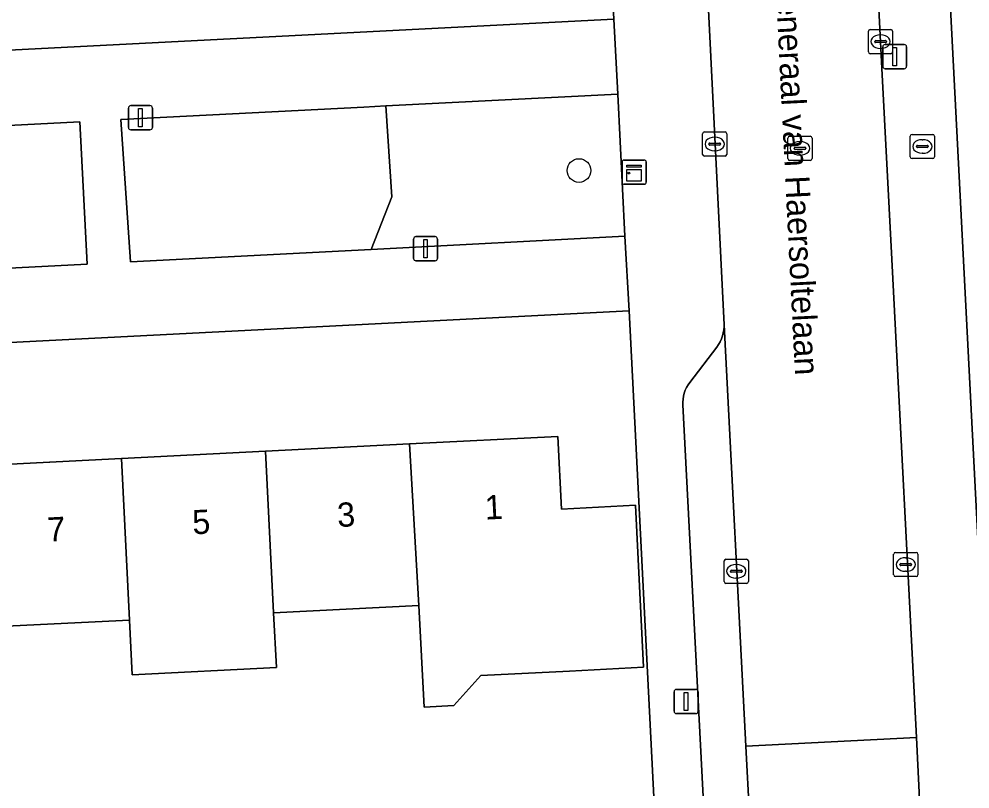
# Model space of a CAD drawing. Extents: x 161084 to 161928, y 385354 to 386522.
# Drawn here: x 161523 to 161562.29, y 385920.7 to 385952.51 of the extents above; entities that cross this region are included whole.
import ezdxf

# ---------------------------------------------------------------- set-up
doc = ezdxf.new("R2010")
doc.units = 0
for name, color, linetype in [('IMGEO_Boom', 7, 'Continuous'), ('IMGEO_Brandkraan', 7, 'Continuous'), ('IMGEO_Erf', 7, 'Continuous'), ('IMGEO_Groenvoorziening', 7, 'Continuous'), ('IMGEO_Kast', 7, 'Continuous'), ('IMGEO_Kolk', 7, 'Continuous'), ('IMGEO_Lichtmast', 7, 'Continuous'), ('IMGEO_Openbare_ruimte_label', 7, 'Continuous'), ('IMGEO_Pand', 7, 'Continuous'), ('IMGEO_Pand_nummerreeks', 7, 'Continuous'), ('IMGEO_Parkeervlak_open', 7, 'Continuous'), ('IMGEO_Rijbaan_lokaal_open', 7, 'Continuous'), ('IMGEO_Rioolput', 7, 'Continuous'), ('IMGEO_Voetpad_open', 7, 'Continuous')]:
    doc.layers.add(name, color=color, linetype=linetype)

msp = doc.modelspace()

# ---------------------------------------------------------------- linework, layer by layer
at = {"layer": 'IMGEO_Boom'}
msp.add_circle((161546.134, 385946.251), 0.489, dxfattribs=at)
at = {"layer": 'IMGEO_Brandkraan'}
for p, q in [((161559.896, 385947.745), (161560.748, 385947.745)), ((161559.821, 385946.819), (161559.821, 385947.671)), ((161560.309, 385947.525), (161560.334, 385947.525)), ((161560.822, 385947.671), (161560.822, 385946.819)), ((161560.08, 385947.239), (161560.08, 385947.251)), ((161560.518, 385947.202), (161560.12, 385947.202)), ((161560.123, 385947.288), (161560.521, 385947.288)), ((161560.332, 385946.965), (161560.307, 385946.965)), ((161560.564, 385947.251), (161560.564, 385947.239)), ((161560.748, 385946.745), (161559.896, 385946.745))]:
    msp.add_line(p, q, dxfattribs=at)
for points in [[(161559.896, 385947.745), (161560.748, 385947.745)], [(161559.821, 385946.819), (161559.821, 385947.671)], [(161560.822, 385947.671), (161560.822, 385946.819)], [(161560.748, 385946.745), (161559.896, 385946.745)]]:
    msp.add_lwpolyline(points, dxfattribs=at)
for centre, radius, start, end in [((161559.898, 385947.669), 0.0765, 91.552, 178.448), ((161559.898, 385947.669), 0.0765, 91.552, 178.448), ((161560.746, 385947.669), 0.0765, 1.552, 88.448), ((161560.746, 385947.669), 0.0765, 1.552, 88.448), ((161560.12, 385947.248), 0.0403, 85.8775, 175.7526), ((161560.117, 385947.238), 0.0366, 178.938, 274.7102), ((161560.521, 385947.245), 0.043, 264.8664, 352.4533), ((161560.525, 385947.25), 0.0386, 1.7309, 96.639), ((161559.898, 385946.821), 0.0765, 181.552, 268.448), ((161559.898, 385946.821), 0.0765, 181.552, 268.448), ((161560.746, 385946.821), 0.0765, 271.552, 358.448), ((161560.746, 385946.821), 0.0765, 271.552, 358.448)]:
    msp.add_arc(centre, radius, start, end, dxfattribs=at)
for centre, major_axis, ratio, start_param, end_param in [((161560.308, 385947.245), (-0.387, 0.002), 0.722429, 4.712389, 7.853982), ((161560.333, 385947.245), (-0.39, 0.002), 0.717154, 1.570796, 4.712389)]:
    msp.add_ellipse(centre, major_axis=major_axis, ratio=ratio, start_param=start_param, end_param=end_param, dxfattribs=at)
at = {"layer": 'IMGEO_Erf'}
for points in [[(161564.169, 385999.45), (161559.095, 385999.185), (161564.74, 385889.63)], [(161480.026, 385974.042), (161481.322, 385949.114), (161500, 385950.071), (161547.567, 385952.508), (161547.214, 385959.403)], [(161518.753, 385914.048), (161525.846, 385914.459), (161525.685, 385918.705), (161528.011, 385918.793), (161530.424, 385918.885), (161530.585, 385914.639), (161537.787, 385914.883), (161537.57, 385919.09), (161540.052, 385919.221), (161549.125, 385919.704), (161549.342, 385915.477), (161549.468, 385915.485), (161548.21, 385940.46), (161500, 385937.988)], [(161521.274, 385934.056), (161527.226, 385934.356), (161533.179, 385934.655), (161539.131, 385934.955), (161545.253, 385935.263), (161545.404, 385932.267), (161548.464, 385932.421), (161548.801, 385925.73), (161545.741, 385925.576), (161542.076, 385925.391), (161540.959, 385924.149), (161539.731, 385924.088), (161539.522, 385928.276), (161533.516, 385927.976), (161533.63, 385925.717), (161527.677, 385925.42), (161527.563, 385927.679), (161521.611, 385927.381)]]:
    msp.add_lwpolyline(points, dxfattribs=at)
at = {"layer": 'IMGEO_Groenvoorziening'}
for points in [[(161548.03, 385943.533), (161547.733, 385949.401), (161538.148, 385948.916), (161538.404, 385945.17), (161537.543, 385942.995)], [(161537.246, 385948.87), (161527.202, 385948.362), (161527.6, 385942.484), (161537.543, 385942.995), (161538.404, 385945.17), (161538.148, 385948.916)], [(161515.324, 385941.85), (161525.81, 385942.389), (161525.513, 385948.256), (161515.026, 385947.725)]]:
    msp.add_lwpolyline(points, close=True, dxfattribs=at)
at = {"layer": 'IMGEO_Kast'}
for p, q in [((161547.912, 385945.758), (161547.912, 385946.599)), ((161547.912, 385946.599), (161547.912, 385945.758)), ((161547.987, 385946.683), (161548.828, 385946.683)), ((161548.828, 385946.683), (161547.987, 385946.683)), ((161548.912, 385946.608), (161548.912, 385945.767)), ((161548.912, 385945.767), (161548.912, 385946.608)), ((161548.837, 385945.683), (161547.996, 385945.683)), ((161547.996, 385945.683), (161548.837, 385945.683))]:
    msp.add_line(p, q, dxfattribs=at)
for points in [[(161548.107, 385946.473), (161548.707, 385946.473), (161548.707, 385946.388), (161548.107, 385946.388), (161548.107, 385946.473)], [(161548.107, 385946.298), (161548.707, 385946.298), (161548.707, 385945.809), (161548.107, 385945.809), (161548.107, 385946.298)]]:
    msp.add_lwpolyline(points, dxfattribs=at)
msp.add_circle((161548.191, 385946.147), 0.0377, dxfattribs=at)
for centre, start, end in [((161547.99, 385946.605), 92.4484, 184.2845), ((161547.99, 385946.605), 92.4484, 184.2845), ((161548.834, 385946.605), 2.4484, 94.2845), ((161548.834, 385946.605), 2.4484, 94.2845), ((161547.99, 385945.761), 182.4484, 274.2845), ((161547.99, 385945.761), 182.4484, 274.2845), ((161548.834, 385945.761), 272.4484, 4.2845), ((161548.834, 385945.761), 272.4484, 4.2845)]:
    msp.add_arc(centre, 0.0779, start, end, dxfattribs=at)
at = {"layer": 'IMGEO_Kolk'}
for p, q in [((161558.166, 385952.077), (161559.018, 385952.077)), ((161558.091, 385951.151), (161558.091, 385952.003)), ((161558.579, 385951.857), (161558.604, 385951.857)), ((161559.092, 385952.003), (161559.092, 385951.151)), ((161558.35, 385951.571), (161558.35, 385951.583)), ((161558.788, 385951.534), (161558.39, 385951.534)), ((161558.393, 385951.62), (161558.791, 385951.62)), ((161558.602, 385951.297), (161558.577, 385951.297)), ((161558.834, 385951.583), (161558.834, 385951.571)), ((161559.018, 385951.077), (161558.166, 385951.077)), ((161551.241, 385946.918), (161551.241, 385947.77)), ((161551.316, 385947.844), (161552.168, 385947.844)), ((161552.242, 385947.77), (161552.242, 385946.918)), ((161551.5, 385947.338), (161551.5, 385947.35)), ((161551.543, 385947.387), (161551.941, 385947.387)), ((161551.729, 385947.624), (161551.754, 385947.624)), ((161551.984, 385947.35), (161551.984, 385947.338)), ((161551.938, 385947.301), (161551.54, 385947.301)), ((161551.752, 385947.064), (161551.727, 385947.064)), ((161552.168, 385946.844), (161551.316, 385946.844)), ((161559.209, 385930.475), (161560.061, 385930.475)), ((161552.13, 385929.27), (161552.13, 385930.122)), ((161552.205, 385930.196), (161553.057, 385930.196)), ((161553.131, 385930.122), (161553.131, 385929.27)), ((161559.134, 385929.549), (161559.134, 385930.401)), ((161559.622, 385930.255), (161559.647, 385930.255)), ((161560.135, 385930.401), (161560.135, 385929.549)), ((161552.389, 385929.69), (161552.389, 385929.702)), ((161552.432, 385929.739), (161552.83, 385929.739)), ((161552.618, 385929.976), (161552.643, 385929.976)), ((161552.873, 385929.702), (161552.873, 385929.69)), ((161559.393, 385929.969), (161559.393, 385929.981)), ((161559.831, 385929.932), (161559.433, 385929.932)), ((161559.436, 385930.018), (161559.834, 385930.018)), ((161559.645, 385929.695), (161559.62, 385929.695)), ((161559.877, 385929.981), (161559.877, 385929.969)), ((161552.827, 385929.653), (161552.429, 385929.653)), ((161552.641, 385929.416), (161552.616, 385929.416)), ((161560.061, 385929.475), (161559.209, 385929.475)), ((161553.057, 385929.196), (161552.205, 385929.196))]:
    msp.add_line(p, q, dxfattribs=at)
for points in [[(161558.166, 385952.077), (161559.018, 385952.077)], [(161558.091, 385951.151), (161558.091, 385952.003)], [(161559.092, 385952.003), (161559.092, 385951.151)], [(161559.018, 385951.077), (161558.166, 385951.077)], [(161551.241, 385946.918), (161551.241, 385947.77)], [(161551.316, 385947.844), (161552.168, 385947.844)], [(161552.242, 385947.77), (161552.242, 385946.918)], [(161552.168, 385946.844), (161551.316, 385946.844)], [(161559.209, 385930.475), (161560.061, 385930.475)], [(161552.13, 385929.27), (161552.13, 385930.122)], [(161552.205, 385930.196), (161553.057, 385930.196)], [(161553.131, 385930.122), (161553.131, 385929.27)], [(161559.134, 385929.549), (161559.134, 385930.401)], [(161560.135, 385930.401), (161560.135, 385929.549)], [(161560.061, 385929.475), (161559.209, 385929.475)], [(161553.057, 385929.196), (161552.205, 385929.196)]]:
    msp.add_lwpolyline(points, dxfattribs=at)
for centre, radius, start, end in [((161558.168, 385952.001), 0.0765, 91.552, 178.448), ((161558.168, 385952.001), 0.0765, 91.552, 178.448), ((161559.016, 385952.001), 0.0765, 1.552, 88.448), ((161559.016, 385952.001), 0.0765, 1.552, 88.448), ((161558.39, 385951.58), 0.0403, 85.8775, 175.7526), ((161558.387, 385951.57), 0.0366, 178.938, 274.7102), ((161558.791, 385951.577), 0.043, 264.8664, 352.4533), ((161558.795, 385951.582), 0.0386, 1.7309, 96.639), ((161558.168, 385951.153), 0.0765, 181.552, 268.448), ((161558.168, 385951.153), 0.0765, 181.552, 268.448), ((161559.016, 385951.153), 0.0765, 271.552, 358.448), ((161559.016, 385951.153), 0.0765, 271.552, 358.448), ((161551.318, 385947.768), 0.0765, 91.552, 178.448), ((161551.318, 385947.768), 0.0765, 91.552, 178.448), ((161552.166, 385947.768), 0.0765, 1.552, 88.448), ((161552.166, 385947.768), 0.0765, 1.552, 88.448), ((161551.54, 385947.347), 0.0403, 85.8775, 175.7526), ((161551.945, 385947.349), 0.0386, 1.7309, 96.639), ((161551.537, 385947.337), 0.0366, 178.938, 274.7102), ((161551.941, 385947.344), 0.043, 264.8664, 352.4533), ((161551.318, 385946.92), 0.0765, 181.552, 268.448), ((161551.318, 385946.92), 0.0765, 181.552, 268.448), ((161552.166, 385946.92), 0.0765, 271.552, 358.448), ((161552.166, 385946.92), 0.0765, 271.552, 358.448), ((161559.211, 385930.399), 0.0765, 91.552, 178.448), ((161559.211, 385930.399), 0.0765, 91.552, 178.448), ((161560.059, 385930.399), 0.0765, 1.552, 88.448), ((161560.059, 385930.399), 0.0765, 1.552, 88.448), ((161552.207, 385930.12), 0.0765, 91.552, 178.448), ((161552.207, 385930.12), 0.0765, 91.552, 178.448), ((161553.055, 385930.12), 0.0765, 1.552, 88.448), ((161553.055, 385930.12), 0.0765, 1.552, 88.448), ((161552.429, 385929.699), 0.0403, 85.8775, 175.7526), ((161552.426, 385929.689), 0.0366, 178.938, 274.7102), ((161552.83, 385929.696), 0.043, 264.8664, 352.4533), ((161552.834, 385929.701), 0.0386, 1.7309, 96.639), ((161559.433, 385929.978), 0.0403, 85.8775, 175.7526), ((161559.43, 385929.968), 0.0366, 178.938, 274.7102), ((161559.834, 385929.975), 0.043, 264.8664, 352.4533), ((161559.838, 385929.98), 0.0386, 1.7309, 96.639), ((161559.211, 385929.551), 0.0765, 181.552, 268.448), ((161559.211, 385929.551), 0.0765, 181.552, 268.448), ((161560.059, 385929.551), 0.0765, 271.552, 358.448), ((161560.059, 385929.551), 0.0765, 271.552, 358.448), ((161552.207, 385929.272), 0.0765, 181.552, 268.448), ((161552.207, 385929.272), 0.0765, 181.552, 268.448), ((161553.055, 385929.272), 0.0765, 271.552, 358.448), ((161553.055, 385929.272), 0.0765, 271.552, 358.448)]:
    msp.add_arc(centre, radius, start, end, dxfattribs=at)
for centre, major_axis, ratio, start_param, end_param in [((161558.578, 385951.577), (-0.387, 0.002), 0.722429, 4.712389, 7.853982), ((161558.603, 385951.577), (-0.39, 0.002), 0.717154, 1.570796, 4.712389), ((161551.728, 385947.344), (-0.387, 0.002), 0.722429, 4.712389, 7.853982), ((161551.753, 385947.344), (-0.39, 0.002), 0.717154, 1.570796, 4.712389), ((161559.621, 385929.975), (-0.387, 0.002), 0.722429, 4.712389, 7.853982), ((161559.646, 385929.975), (-0.39, 0.002), 0.717154, 1.570796, 4.712389), ((161552.617, 385929.696), (-0.387, 0.002), 0.722429, 4.712389, 7.853982), ((161552.642, 385929.696), (-0.39, 0.002), 0.717154, 1.570796, 4.712389)]:
    msp.add_ellipse(centre, major_axis=major_axis, ratio=ratio, start_param=start_param, end_param=end_param, dxfattribs=at)
at = {"layer": 'IMGEO_Lichtmast'}
for p, q in [((161558.68, 385950.557), (161558.68, 385951.357)), ((161558.68, 385951.357), (161558.68, 385950.557)), ((161558.78, 385951.457), (161559.57, 385951.457)), ((161559.57, 385951.457), (161558.78, 385951.457)), ((161559.67, 385951.357), (161559.67, 385950.557)), ((161559.67, 385950.557), (161559.67, 385951.357)), ((161559.57, 385950.457), (161558.78, 385950.457)), ((161558.78, 385950.457), (161559.57, 385950.457)), ((161527.616, 385948.931), (161528.406, 385948.931)), ((161528.406, 385948.931), (161527.616, 385948.931)), ((161527.516, 385948.031), (161527.516, 385948.831)), ((161527.516, 385948.831), (161527.516, 385948.031)), ((161528.506, 385948.831), (161528.506, 385948.031)), ((161528.506, 385948.031), (161528.506, 385948.831)), ((161528.406, 385947.931), (161527.616, 385947.931)), ((161527.616, 385947.931), (161528.406, 385947.931)), ((161539.296, 385942.62), (161539.296, 385943.42)), ((161539.296, 385943.42), (161539.296, 385942.62)), ((161539.396, 385943.52), (161540.186, 385943.52)), ((161540.186, 385943.52), (161539.396, 385943.52)), ((161540.286, 385943.42), (161540.286, 385942.62)), ((161540.286, 385942.62), (161540.286, 385943.42)), ((161540.186, 385942.52), (161539.396, 385942.52)), ((161539.396, 385942.52), (161540.186, 385942.52)), ((161550.063, 385923.917), (161550.063, 385924.717)), ((161550.063, 385924.717), (161550.063, 385923.917)), ((161550.163, 385924.817), (161550.953, 385924.817)), ((161550.953, 385924.817), (161550.163, 385924.817)), ((161551.053, 385924.717), (161551.053, 385923.917)), ((161551.053, 385923.917), (161551.053, 385924.717)), ((161550.953, 385923.817), (161550.163, 385923.817)), ((161550.163, 385923.817), (161550.953, 385923.817))]:
    msp.add_line(p, q, dxfattribs=at)
for points in [[(161559.1, 385951.332), (161559.25, 385951.332), (161559.25, 385950.582), (161559.1, 385950.582), (161559.1, 385951.332)], [(161527.936, 385948.806), (161528.086, 385948.806), (161528.086, 385948.056), (161527.936, 385948.056), (161527.936, 385948.806)], [(161539.716, 385943.395), (161539.866, 385943.395), (161539.866, 385942.645), (161539.716, 385942.645), (161539.716, 385943.395)], [(161550.483, 385924.692), (161550.633, 385924.692), (161550.633, 385923.942), (161550.483, 385923.942), (161550.483, 385924.692)]]:
    msp.add_lwpolyline(points, dxfattribs=at)
for centre, start, end in [((161558.78, 385951.357), 90, 180), ((161558.78, 385951.357), 90, 180), ((161559.57, 385951.357), 0, 90), ((161559.57, 385951.357), 360, 90), ((161558.78, 385950.557), 180, 270), ((161558.78, 385950.557), 180, 270), ((161559.57, 385950.557), 270, 0), ((161559.57, 385950.557), 270, 0), ((161527.616, 385948.831), 90, 180), ((161527.616, 385948.831), 90, 180), ((161528.406, 385948.831), 0, 90), ((161528.406, 385948.831), 360, 90), ((161527.616, 385948.031), 180, 270), ((161527.616, 385948.031), 180, 270), ((161528.406, 385948.031), 270, 0), ((161528.406, 385948.031), 270, 0), ((161539.396, 385943.42), 90, 180), ((161539.396, 385943.42), 90, 180), ((161540.186, 385943.42), 0, 90), ((161540.186, 385943.42), 360, 90), ((161539.396, 385942.62), 180, 270), ((161539.396, 385942.62), 180, 270), ((161540.186, 385942.62), 270, 0), ((161540.186, 385942.62), 270, 0), ((161550.163, 385924.717), 90, 180), ((161550.163, 385924.717), 90, 180), ((161550.953, 385924.717), 0, 90), ((161550.953, 385924.717), 360, 90), ((161550.163, 385923.917), 180, 270), ((161550.163, 385923.917), 180, 270), ((161550.953, 385923.917), 270, 0), ((161550.953, 385923.917), 270, 0)]:
    msp.add_arc(centre, 0.1, start, end, dxfattribs=at)
at = {"layer": 'IMGEO_Pand'}
for points in [[(161548.464, 385932.421), (161545.404, 385932.267), (161545.253, 385935.263), (161539.131, 385934.955), (161539.522, 385928.276), (161539.731, 385924.088), (161540.959, 385924.149), (161542.076, 385925.391), (161545.741, 385925.576), (161548.801, 385925.73)], [(161533.516, 385927.976), (161539.522, 385928.276), (161539.131, 385934.955), (161533.179, 385934.655)], [(161533.179, 385934.655), (161527.226, 385934.356), (161527.563, 385927.679), (161527.677, 385925.42), (161533.63, 385925.717), (161533.516, 385927.976)], [(161521.611, 385927.381), (161527.563, 385927.679), (161527.226, 385934.356), (161521.274, 385934.056)]]:
    msp.add_lwpolyline(points, close=True, dxfattribs=at)
at = {"layer": 'IMGEO_Parkeervlak_open'}
msp.add_lwpolyline([(161553.171, 385919.612), (161553.023, 385922.467), (161552.126, 385939.88), (161552.126, 385939.802), (161552.116, 385939.673), (161552.095, 385939.544), (161552.063, 385939.418), (161552.019, 385939.296), (161551.965, 385939.177), (161551.9, 385939.065), (161551.826, 385938.958), (161550.709, 385937.5), (161550.637, 385937.397), (161550.575, 385937.287), (161550.523, 385937.173), (161550.481, 385937.054), (161550.45, 385936.932), (161550.43, 385936.808), (161550.422, 385936.682), (161550.423, 385936.576), (161551.302, 385919.601)], dxfattribs=at)
at = {"layer": 'IMGEO_Rijbaan_lokaal_open'}
for points in [[(161559.039, 385942.847), (161558.657, 385950.201), (161558.291, 385957.571), (161551.236, 385957.153), (161551.441, 385953.735), (161552.126, 385939.88), (161553.023, 385922.467), (161560.076, 385922.832)], [(161560.076, 385922.832), (161553.023, 385922.467), (161553.171, 385919.612), (161560.222, 385919.996)]]:
    msp.add_lwpolyline(points, close=True, dxfattribs=at)
at = {"layer": 'IMGEO_Rioolput'}
for p, q in [((161554.762, 385946.741), (161554.762, 385947.593)), ((161554.837, 385947.667), (161555.689, 385947.667)), ((161555.25, 385947.447), (161555.275, 385947.447)), ((161555.763, 385947.593), (161555.763, 385946.741)), ((161555.021, 385947.161), (161555.021, 385947.173)), ((161555.459, 385947.124), (161555.061, 385947.124)), ((161555.064, 385947.21), (161555.462, 385947.21)), ((161555.505, 385947.173), (161555.505, 385947.161)), ((161555.689, 385946.667), (161554.837, 385946.667)), ((161555.273, 385946.887), (161555.248, 385946.887))]:
    msp.add_line(p, q, dxfattribs=at)
for points in [[(161554.762, 385946.741), (161554.762, 385947.593)], [(161554.837, 385947.667), (161555.689, 385947.667)], [(161555.763, 385947.593), (161555.763, 385946.741)], [(161555.689, 385946.667), (161554.837, 385946.667)]]:
    msp.add_lwpolyline(points, dxfattribs=at)
for centre, radius, start, end in [((161554.839, 385947.591), 0.0765, 91.552, 178.448), ((161554.839, 385947.591), 0.0765, 91.552, 178.448), ((161555.687, 385947.591), 0.0765, 1.552, 88.448), ((161555.687, 385947.591), 0.0765, 1.552, 88.448), ((161555.061, 385947.17), 0.0403, 85.8775, 175.7526), ((161555.058, 385947.16), 0.0366, 178.938, 274.7102), ((161555.462, 385947.167), 0.043, 264.8664, 352.4533), ((161555.466, 385947.172), 0.0386, 1.7309, 96.639), ((161554.839, 385946.743), 0.0765, 181.552, 268.448), ((161554.839, 385946.743), 0.0765, 181.552, 268.448), ((161555.687, 385946.743), 0.0765, 271.552, 358.448), ((161555.687, 385946.743), 0.0765, 271.552, 358.448)]:
    msp.add_arc(centre, radius, start, end, dxfattribs=at)
for centre, major_axis, ratio, start_param, end_param in [((161555.249, 385947.167), (-0.387, 0.002), 0.722429, 4.712389, 7.853982), ((161555.274, 385947.167), (-0.39, 0.002), 0.717154, 1.570796, 4.712389)]:
    msp.add_ellipse(centre, major_axis=major_axis, ratio=ratio, start_param=start_param, end_param=end_param, dxfattribs=at)
at = {"layer": 'IMGEO_Voetpad_open'}
for points in [[(161555.116, 386007.811), (161555.598, 386007.952), (161555.813, 386007.364), (161556.068, 386006.461), (161556.242, 386005.539), (161556.333, 386004.605), (161555.834, 386004.579), (161556.077, 386000), (161558.156, 385960.317), (161558.291, 385957.571), (161558.657, 385950.201), (161559.039, 385942.847), (161560.076, 385922.832), (161560.222, 385919.996), (161561.804, 385889.479), (161564.74, 385889.63), (161559.095, 385999.185), (161559.053, 386000), (161559.025, 386000.545), (161558.849, 386003.962), (161557.831, 386023.726)], [(161547.214, 385959.403), (161547.567, 385952.508), (161547.733, 385949.401), (161548.03, 385943.533), (161548.21, 385940.46), (161549.468, 385915.485)], [(161552.358, 385898.974), (161552.118, 385903.851), (161551.913, 385907.812), (161551.493, 385915.905), (161551.302, 385919.601), (161550.423, 385936.576), (161550.422, 385936.682), (161550.43, 385936.808), (161550.45, 385936.932), (161550.481, 385937.054), (161550.523, 385937.173), (161550.575, 385937.287), (161550.637, 385937.397), (161550.709, 385937.5), (161551.826, 385938.958), (161551.9, 385939.065), (161551.965, 385939.177), (161552.019, 385939.296), (161552.063, 385939.418), (161552.095, 385939.544), (161552.116, 385939.673), (161552.126, 385939.802), (161552.126, 385939.88), (161551.441, 385953.735)]]:
    msp.add_lwpolyline(points, dxfattribs=at)
for points in [[(161547.567, 385952.508), (161500, 385950.071), (161481.322, 385949.114), (161481.36, 385946.022), (161488.303, 385946.373), (161494.344, 385946.679), (161500, 385946.965), (161502.602, 385947.097), (161502.899, 385941.23), (161500, 385941.081), (161494.641, 385940.806), (161481.758, 385940.144), (161481.966, 385937.063), (161500, 385937.988), (161548.21, 385940.46), (161548.03, 385943.533), (161537.543, 385942.995), (161527.6, 385942.484), (161527.202, 385948.362), (161537.246, 385948.87), (161538.148, 385948.916), (161547.733, 385949.401)], [(161515.026, 385947.725), (161525.513, 385948.256), (161525.81, 385942.389), (161515.324, 385941.85), (161504.669, 385941.303), (161504.271, 385947.181)]]:
    msp.add_lwpolyline(points, close=True, dxfattribs=at)

# ---------------------------------------------------------------- texts
at = {"layer": 'IMGEO_Openbare_ruimte_label'}
msp.add_text('Generaal van Haersoltelaan', height=1, rotation=272.8653, dxfattribs=at).set_placement((161554.231, 385954.405))
at = {"layer": 'IMGEO_Pand_nummerreeks'}
for s, rotation, p in [('1', 2.882, (161542.264, 385931.828)), ('3', 2.8814, (161536.163, 385931.521)), ('5', 2.882, (161530.177, 385931.219)), ('7', 2.8814, (161524.191, 385930.918))]:
    msp.add_text(s, height=1, rotation=rotation, dxfattribs=at).set_placement(p)

doc.saveas('drawing.dxf')
